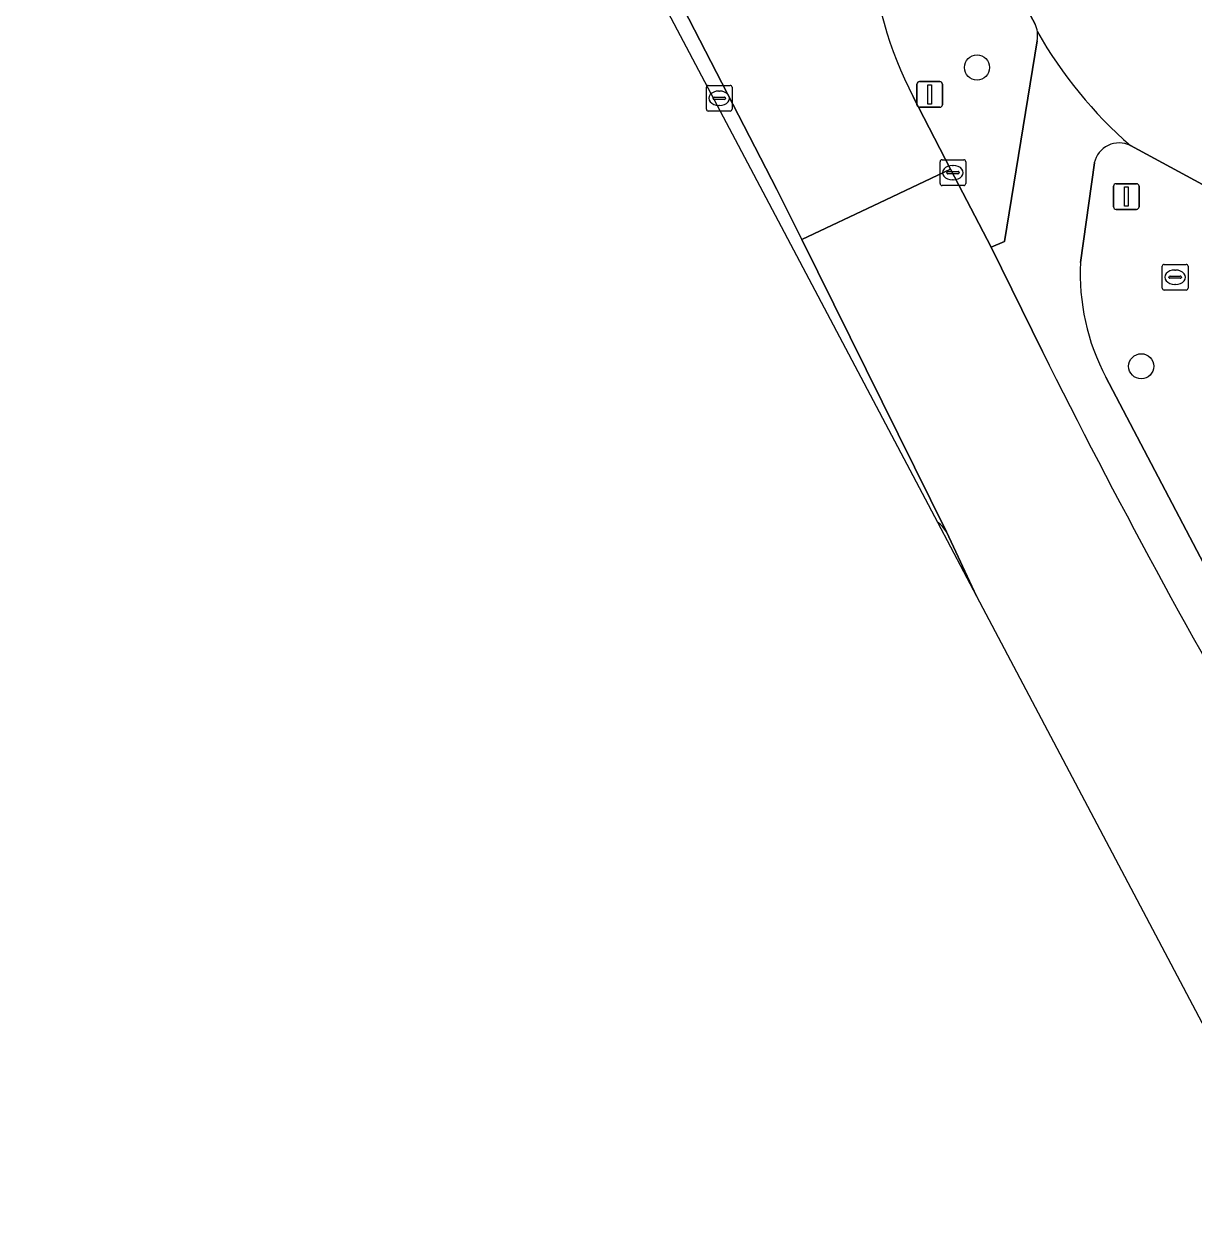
# Model space of a CAD drawing. Extents: x 158793 to 159888, y 384317 to 385256.
# Drawn here: x 159438.5 to 159484, y 384319.44 to 384366.21 of the extents above; entities that cross this region are included whole.
import ezdxf

# ---------------------------------------------------------------- set-up
doc = ezdxf.new("R2010")
doc.units = 0
for name, color, linetype in [('IMGEO_Berm_groen', 7, 'Continuous'), ('IMGEO_Boom', 7, 'Continuous'), ('IMGEO_Kolk', 7, 'Continuous'), ('IMGEO_Lichtmast', 7, 'Continuous'), ('IMGEO_Parkeervlak_open', 7, 'Continuous'), ('IMGEO_Rijbaan_lokaal_gesloten', 7, 'Continuous'), ('IMGEO_Rijbaan_lokaal_open', 7, 'Continuous'), ('IMGEO_Rioolput', 7, 'Continuous'), ('IMGEO_Verkeerseiland_groen', 7, 'Continuous'), ('IMGEO_Voetgangersgebied_gesloten', 7, 'Continuous')]:
    doc.layers.add(name, color=color, linetype=linetype)

msp = doc.modelspace()

# ---------------------------------------------------------------- linework, layer by layer
at = {"layer": 'IMGEO_Berm_groen'}
for points in [[(159477.819, 384366.214), (159472.508, 384376.029)], [(159473.078, 384363.385), (159474.535, 384360.573), (159476.109, 384357.536), (159476.624, 384357.764), (159477.899, 384365.568)], [(159487.608, 384358.196), (159481.525, 384361.491)], [(159480.124, 384360.818), (159479.585, 384356.944)], [(159480.576, 384352.48), (159484.51, 384344.984), (159485.066, 384343.909), (159485.659, 384342.826), (159486.552, 384341.268), (159490.135, 384335.201), (159491.688, 384336.028), (159492.902, 384336.674), (159496.988, 384338.85), (159508.648, 384345.089)]]:
    msp.add_lwpolyline(points, dxfattribs=at)
for centre, radius, start, end in [((159486.459, 384370.322), 15.072, 160.8329, 207.4055), ((159476.848, 384365.759), 1.072, 7.9232, 25.0982), ((159476.921, 384365.769), 0.998, 348.3618, 7.9211), ((159481.09, 384360.602), 0.99, 63.926, 167.3905), ((159488.133, 384356.5), 8.56, 177.0243, 208.0088)]:
    msp.add_arc(centre, radius, start, end, dxfattribs=at)
at = {"layer": 'IMGEO_Boom'}
for centre in [(159475.561, 384364.524), (159481.948, 384352.908)]:
    msp.add_circle(centre, 0.489, dxfattribs=at)
at = {"layer": 'IMGEO_Kolk'}
for p, q in [((159474.2, 384360.937), (159475.052, 384360.937)), ((159474.125, 384360.011), (159474.125, 384360.863)), ((159474.384, 384360.431), (159474.384, 384360.443)), ((159474.427, 384360.48), (159474.825, 384360.48)), ((159474.613, 384360.717), (159474.638, 384360.717)), ((159474.868, 384360.443), (159474.868, 384360.431)), ((159475.126, 384360.863), (159475.126, 384360.011)), ((159475.052, 384359.937), (159474.2, 384359.937)), ((159474.822, 384360.394), (159474.424, 384360.394)), ((159474.636, 384360.157), (159474.611, 384360.157)), ((159482.766, 384355.944), (159482.766, 384356.796)), ((159482.841, 384356.87), (159483.693, 384356.87)), ((159483.767, 384356.796), (159483.767, 384355.944)), ((159483.025, 384356.364), (159483.025, 384356.376)), ((159483.463, 384356.327), (159483.065, 384356.327)), ((159483.068, 384356.413), (159483.466, 384356.413)), ((159483.254, 384356.65), (159483.279, 384356.65)), ((159483.509, 384356.376), (159483.509, 384356.364)), ((159483.693, 384355.87), (159482.841, 384355.87)), ((159483.277, 384356.09), (159483.252, 384356.09))]:
    msp.add_line(p, q, dxfattribs=at)
for points in [[(159474.2, 384360.937), (159475.052, 384360.937)], [(159474.125, 384360.011), (159474.125, 384360.863)], [(159475.126, 384360.863), (159475.126, 384360.011)], [(159475.052, 384359.937), (159474.2, 384359.937)], [(159482.766, 384355.944), (159482.766, 384356.796)], [(159482.841, 384356.87), (159483.693, 384356.87)], [(159483.767, 384356.796), (159483.767, 384355.944)], [(159483.693, 384355.87), (159482.841, 384355.87)]]:
    msp.add_lwpolyline(points, dxfattribs=at)
for centre, radius, start, end in [((159474.202, 384360.861), 0.0765, 91.552, 178.448), ((159474.202, 384360.861), 0.0765, 91.552, 178.448), ((159475.05, 384360.861), 0.0765, 1.552, 88.448), ((159475.05, 384360.861), 0.0765, 1.552, 88.448), ((159474.424, 384360.44), 0.0403, 85.8775, 175.7526), ((159474.421, 384360.43), 0.0366, 178.938, 274.7102), ((159474.825, 384360.437), 0.043, 264.8664, 352.4533), ((159474.829, 384360.442), 0.0386, 1.7309, 96.639), ((159474.202, 384360.013), 0.0765, 181.552, 268.448), ((159474.202, 384360.013), 0.0765, 181.552, 268.448), ((159475.05, 384360.013), 0.0765, 271.552, 358.448), ((159475.05, 384360.013), 0.0765, 271.552, 358.448), ((159482.843, 384356.794), 0.0765, 91.552, 178.448), ((159482.843, 384356.794), 0.0765, 91.552, 178.448), ((159483.691, 384356.794), 0.0765, 1.552, 88.448), ((159483.691, 384356.794), 0.0765, 1.552, 88.448), ((159483.065, 384356.373), 0.0403, 85.8775, 175.7526), ((159483.062, 384356.363), 0.0366, 178.938, 274.7102), ((159483.466, 384356.37), 0.043, 264.8664, 352.4533), ((159483.47, 384356.375), 0.0386, 1.7309, 96.639), ((159482.843, 384355.946), 0.0765, 181.552, 268.448), ((159482.843, 384355.946), 0.0765, 181.552, 268.448), ((159483.691, 384355.946), 0.0765, 271.552, 358.448), ((159483.691, 384355.946), 0.0765, 271.552, 358.448)]:
    msp.add_arc(centre, radius, start, end, dxfattribs=at)
for centre, major_axis, ratio, start_param, end_param in [((159474.612, 384360.437), (-0.387, 0.002), 0.722429, 4.712389, 7.853982), ((159474.637, 384360.437), (-0.39, 0.002), 0.717154, 1.570796, 4.712389), ((159483.253, 384356.37), (-0.387, 0.002), 0.722429, 4.712389, 7.853982), ((159483.278, 384356.37), (-0.39, 0.002), 0.717154, 1.570796, 4.712389)]:
    msp.add_ellipse(centre, major_axis=major_axis, ratio=ratio, start_param=start_param, end_param=end_param, dxfattribs=at)
at = {"layer": 'IMGEO_Lichtmast'}
for p, q in [((159473.226, 384363.078), (159473.226, 384363.878)), ((159473.226, 384363.878), (159473.226, 384363.078)), ((159473.326, 384363.978), (159474.116, 384363.978)), ((159474.116, 384363.978), (159473.326, 384363.978)), ((159474.216, 384363.878), (159474.216, 384363.078)), ((159474.216, 384363.078), (159474.216, 384363.878)), ((159474.116, 384362.978), (159473.326, 384362.978)), ((159473.326, 384362.978), (159474.116, 384362.978)), ((159480.972, 384360.007), (159481.762, 384360.007)), ((159481.762, 384360.007), (159480.972, 384360.007)), ((159480.872, 384359.107), (159480.872, 384359.907)), ((159480.872, 384359.907), (159480.872, 384359.107)), ((159481.862, 384359.907), (159481.862, 384359.107)), ((159481.862, 384359.107), (159481.862, 384359.907)), ((159481.762, 384359.007), (159480.972, 384359.007)), ((159480.972, 384359.007), (159481.762, 384359.007))]:
    msp.add_line(p, q, dxfattribs=at)
for points in [[(159473.646, 384363.853), (159473.796, 384363.853), (159473.796, 384363.103), (159473.646, 384363.103), (159473.646, 384363.853)], [(159481.292, 384359.882), (159481.442, 384359.882), (159481.442, 384359.132), (159481.292, 384359.132), (159481.292, 384359.882)]]:
    msp.add_lwpolyline(points, dxfattribs=at)
for centre, start, end in [((159473.326, 384363.878), 90, 180), ((159473.326, 384363.878), 90, 180), ((159474.116, 384363.878), 0, 90), ((159474.116, 384363.878), 360, 90), ((159473.326, 384363.078), 180, 270), ((159473.326, 384363.078), 180, 270), ((159474.116, 384363.078), 270, 0), ((159474.116, 384363.078), 270, 0), ((159480.972, 384359.907), 90, 180), ((159480.972, 384359.907), 90, 180), ((159481.762, 384359.907), 0, 90), ((159481.762, 384359.907), 360, 90), ((159480.972, 384359.107), 180, 270), ((159480.972, 384359.107), 180, 270), ((159481.762, 384359.107), 270, 0), ((159481.762, 384359.107), 270, 0)]:
    msp.add_arc(centre, 0.1, start, end, dxfattribs=at)
at = {"layer": 'IMGEO_Parkeervlak_open'}
for points in [[(159405.531, 384462.885), (159405.512, 384462.762), (159405.512, 384462.761), (159438.758, 384413.552), (159474.02, 384346.848)], [(159474.372, 384346.469), (159468.746, 384357.832), (159467.781, 384359.781), (159450.053, 384394.156), (159448.701, 384396.739), (159444.876, 384404.048)]]:
    msp.add_lwpolyline(points, dxfattribs=at)
msp.add_arc((159473.387, 384345.907), 1.134, 29.6859, 56.0869, dxfattribs=at)
at = {"layer": 'IMGEO_Rijbaan_lokaal_gesloten'}
for points in [[(159477.899, 384365.568), (159476.624, 384357.764), (159476.109, 384357.536), (159478.104, 384353.481)], [(159479.585, 384356.944), (159480.124, 384360.818)], [(159496.453, 384323.711), (159492.037, 384331.926), (159490.276, 384334.957), (159490.135, 384335.201), (159486.552, 384341.268), (159485.659, 384342.826), (159485.066, 384343.909), (159484.51, 384344.984), (159480.576, 384352.48)]]:
    msp.add_lwpolyline(points, dxfattribs=at)
for centre, radius, start, end in [((159476.921, 384365.769), 0.998, 348.3618, 7.9211), ((159492.933, 384374.517), 17.316, 209.8191, 228.7894), ((159481.09, 384360.602), 0.99, 63.926, 167.3905), ((159488.133, 384356.5), 8.56, 177.0243, 208.0088), ((159726.928, 384477.491), 278.014, 206.49103, 210.44321)]:
    msp.add_arc(centre, radius, start, end, dxfattribs=at)
at = {"layer": 'IMGEO_Rijbaan_lokaal_open'}
for points in [[(159457.219, 384393.588), (159456.563, 384394.836), (159454.096, 384399.591), (159448.701, 384396.739), (159450.053, 384394.156), (159467.781, 384359.781), (159468.746, 384357.832), (159471.771, 384359.262), (159474.535, 384360.573), (159473.078, 384363.385)], [(159478.104, 384353.481), (159476.109, 384357.536), (159474.535, 384360.573), (159471.771, 384359.262), (159468.746, 384357.832), (159474.372, 384346.469), (159475.542, 384343.968)], [(159475.542, 384343.968), (159488.508, 384319.441), (159489.625, 384320.041), (159485.735, 384327.288)]]:
    msp.add_lwpolyline(points, dxfattribs=at)
for centre, radius, start, end in [((159486.459, 384370.322), 15.072, 160.8329, 207.4055), ((159726.928, 384477.491), 278.014, 206.49103, 210.44321)]:
    msp.add_arc(centre, radius, start, end, dxfattribs=at)
at = {"layer": 'IMGEO_Rioolput'}
for p, q in [((159465.036, 384362.903), (159465.036, 384363.755)), ((159465.111, 384363.829), (159465.963, 384363.829)), ((159466.037, 384363.755), (159466.037, 384362.903)), ((159465.295, 384363.323), (159465.295, 384363.335)), ((159465.733, 384363.286), (159465.335, 384363.286)), ((159465.338, 384363.372), (159465.736, 384363.372)), ((159465.524, 384363.609), (159465.549, 384363.609)), ((159465.779, 384363.335), (159465.779, 384363.323)), ((159465.963, 384362.829), (159465.111, 384362.829)), ((159465.547, 384363.049), (159465.522, 384363.049))]:
    msp.add_line(p, q, dxfattribs=at)
for points in [[(159465.036, 384362.903), (159465.036, 384363.755)], [(159465.111, 384363.829), (159465.963, 384363.829)], [(159466.037, 384363.755), (159466.037, 384362.903)], [(159465.963, 384362.829), (159465.111, 384362.829)]]:
    msp.add_lwpolyline(points, dxfattribs=at)
for centre, radius, start, end in [((159465.113, 384363.753), 0.0765, 91.552, 178.448), ((159465.113, 384363.753), 0.0765, 91.552, 178.448), ((159465.961, 384363.753), 0.0765, 1.552, 88.448), ((159465.961, 384363.753), 0.0765, 1.552, 88.448), ((159465.335, 384363.332), 0.0403, 85.8775, 175.7526), ((159465.332, 384363.322), 0.0366, 178.938, 274.7102), ((159465.736, 384363.329), 0.043, 264.8664, 352.4533), ((159465.74, 384363.334), 0.0386, 1.7309, 96.639), ((159465.113, 384362.905), 0.0765, 181.552, 268.448), ((159465.113, 384362.905), 0.0765, 181.552, 268.448), ((159465.961, 384362.905), 0.0765, 271.552, 358.448), ((159465.961, 384362.905), 0.0765, 271.552, 358.448)]:
    msp.add_arc(centre, radius, start, end, dxfattribs=at)
for centre, major_axis, ratio, start_param, end_param in [((159465.523, 384363.329), (-0.387, 0.002), 0.722429, 4.712389, 7.853982), ((159465.548, 384363.329), (-0.39, 0.002), 0.717154, 1.570796, 4.712389)]:
    msp.add_ellipse(centre, major_axis=major_axis, ratio=ratio, start_param=start_param, end_param=end_param, dxfattribs=at)
at = {"layer": 'IMGEO_Verkeerseiland_groen'}
for points in [[(159474.02, 384346.848), (159475.542, 384343.968)], [(159475.542, 384343.968), (159474.372, 384346.469)]]:
    msp.add_lwpolyline(points, dxfattribs=at)
msp.add_arc((159473.387, 384345.907), 1.134, 29.6859, 56.0869, dxfattribs=at)
at = {"layer": 'IMGEO_Voetgangersgebied_gesloten'}
for points in [[(159475.957, 384380.151), (159472.508, 384376.029), (159477.819, 384366.214)], [(159481.525, 384361.491), (159487.608, 384358.196), (159508.617, 384346.854)]]:
    msp.add_lwpolyline(points, dxfattribs=at)
for centre, radius, start, end in [((159476.848, 384365.759), 1.072, 7.9232, 25.0982), ((159492.933, 384374.517), 17.316, 209.8191, 228.7894)]:
    msp.add_arc(centre, radius, start, end, dxfattribs=at)

doc.saveas('drawing.dxf')
